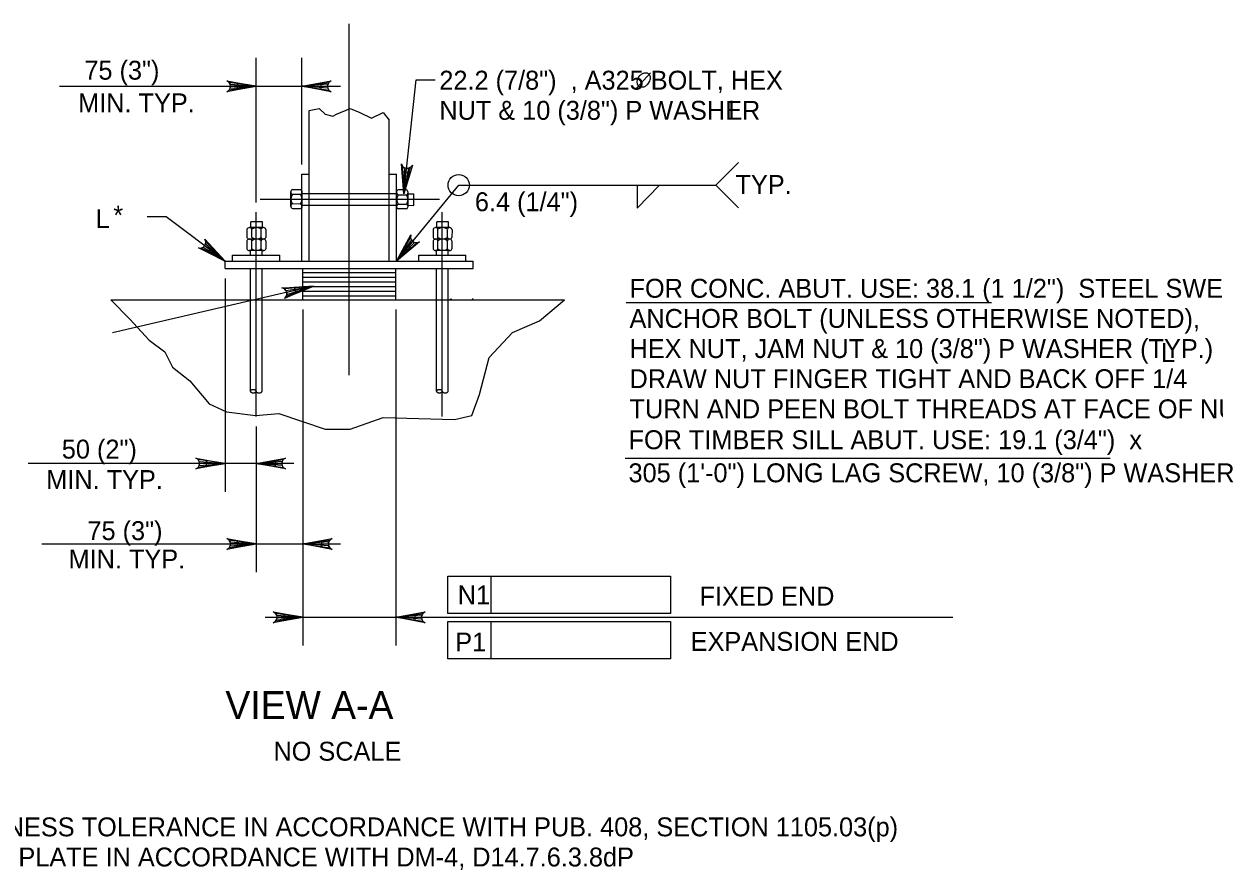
# Model space of a CAD drawing. Extents: x 638263 to 640360, y 293683 to 298655.
# Drawn here: x 638768.5 to 638957.3, y 294465.4 to 294599.9 of the extents above; entities that cross this region are included whole.
import ezdxf

# ---------------------------------------------------------------- set-up
doc = ezdxf.new("R2010")
doc.units = 0
doc.layers.add('3', color=7, linetype='Continuous')
doc.layers.add('4', color=7, linetype='Continuous')

msp = doc.modelspace()

# ---------------------------------------------------------------- linework, layer by layer
at = {"layer": '3'}
for p, q in [((638820.09, 294544.19), (638820.09, 294599.94)), ((638813.76, 294562.29), (638813.76, 294586.2)), ((638826.43, 294562.29), (638826.43, 294584.67)), ((638812.58, 294576.07), (638813.76, 294576.07)), ((638812.58, 294562.29), (638812.58, 294576.07)), ((638826.43, 294576.07), (638827.61, 294576.07)), ((638827.61, 294562.29), (638827.61, 294576.07)), ((638805.97, 294572.13), (638834.41, 294572.13)), ((638810.81, 294570.99), (638810.82, 294573.27)), ((638812.37, 294572.86), (638811.08, 294572.87)), ((638811.09, 294573.64), (638812.37, 294573.64)), ((638812.63, 294570.99), (638812.63, 294573.26)), ((638812.63, 294573.05), (638827.61, 294573.05)), ((638827.6, 294570.95), (638827.61, 294573.22)), ((638829.16, 294573.59), (638827.87, 294573.6)), ((638827.87, 294572.82), (638829.16, 294572.82)), ((638829.42, 294570.94), (638829.42, 294573.22)), ((638829.42, 294572.99), (638830.33, 294572.99)), ((638830.32, 294571.14), (638830.33, 294572.99)), ((638812.36, 294571.36), (638811.08, 294571.37)), ((638811.08, 294570.64), (638812.36, 294570.64)), ((638812.63, 294571.18), (638827.6, 294571.18)), ((638827.87, 294571.32), (638829.15, 294571.32)), ((638829.15, 294570.6), (638827.87, 294570.6)), ((638829.42, 294571.15), (638830.32, 294571.14)), ((638804.47, 294567.61), (638804.48, 294568.52)), ((638806.32, 294568.51), (638804.48, 294568.52)), ((638805.33, 294537.63), (638805.33, 294570.06)), ((638806.32, 294567.61), (638806.32, 294568.51)), ((638835.85, 294568.51), (638834, 294568.52)), ((638834, 294567.61), (638834, 294568.52)), ((638834.86, 294537.63), (638834.86, 294570.06)), ((638835.85, 294567.61), (638835.85, 294568.51)), ((638803.87, 294567.35), (638803.87, 294566.06)), ((638806.52, 294567.61), (638804.25, 294567.61)), ((638804.64, 294566.06), (638804.65, 294567.35)), ((638806.14, 294566.06), (638806.15, 294567.34)), ((638806.87, 294567.34), (638806.87, 294566.05)), ((638833.4, 294567.35), (638833.39, 294566.06)), ((638836.05, 294567.61), (638833.77, 294567.61)), ((638834.17, 294566.06), (638834.17, 294567.35)), ((638835.67, 294566.06), (638835.67, 294567.34)), ((638836.4, 294567.34), (638836.39, 294566.05)), ((638803.87, 294565.53), (638803.86, 294564.24)), ((638806.52, 294565.79), (638804.24, 294565.8)), ((638804.64, 294564.24), (638804.64, 294565.53)), ((638806.14, 294564.24), (638806.14, 294565.53)), ((638806.87, 294565.52), (638806.86, 294564.24)), ((638833.39, 294565.53), (638833.39, 294564.24)), ((638836.04, 294565.79), (638833.77, 294565.8)), ((638834.17, 294564.24), (638834.17, 294565.53)), ((638835.67, 294564.24), (638835.67, 294565.53)), ((638836.39, 294565.52), (638836.39, 294564.24)), ((638801.59, 294562.29), (638801.59, 294563.27)), ((638801.59, 294563.27), (638809.07, 294563.27)), ((638806.51, 294563.97), (638804.24, 294563.98)), ((638804.41, 294563.27), (638804.41, 294563.98)), ((638806.28, 294563.27), (638806.28, 294563.97)), ((638809.07, 294562.29), (638809.07, 294563.27)), ((638831.12, 294563.27), (638838.6, 294563.27)), ((638831.12, 294562.29), (638831.12, 294563.27)), ((638836.04, 294563.97), (638833.77, 294563.98)), ((638833.93, 294563.27), (638833.93, 294563.98)), ((638835.8, 294563.27), (638835.8, 294563.97)), ((638838.6, 294562.29), (638838.6, 294563.27)), ((638800.41, 294561.11), (638800.41, 294562.29)), ((638800.41, 294562.29), (638839.78, 294562.29)), ((638800.41, 294561.11), (638839.78, 294561.11)), ((638804.41, 294556.18), (638804.41, 294561.11)), ((638806.28, 294556.18), (638806.28, 294561.11)), ((638812.71, 294556.18), (638812.71, 294561.11)), ((638827.48, 294556.18), (638827.48, 294561.11)), ((638833.93, 294556.18), (638833.93, 294561.11)), ((638835.8, 294556.18), (638835.8, 294561.11)), ((638839.78, 294561.11), (638839.78, 294562.29)), ((638812.71, 294560.47), (638820.09, 294560.47)), ((638812.71, 294559.73), (638820.09, 294559.73)), ((638812.71, 294559), (638820.09, 294559)), ((638820.09, 294560.47), (638827.48, 294560.47)), ((638820.09, 294559.73), (638827.48, 294559.73)), ((638820.09, 294559), (638827.48, 294559)), ((638812.71, 294558.26), (638820.09, 294558.26)), ((638812.71, 294557.52), (638820.09, 294557.52)), ((638820.09, 294558.26), (638827.48, 294558.26)), ((638820.09, 294557.52), (638827.48, 294557.52)), ((638782.25, 294556.18), (638854.26, 294556.18)), ((638804.41, 294541.66), (638804.41, 294556.18)), ((638806.28, 294541.65), (638806.28, 294556.18)), ((638812.71, 294556.78), (638820.09, 294556.78)), ((638820.09, 294556.78), (638827.48, 294556.78)), ((638833.93, 294541.66), (638833.93, 294556.18)), ((638835.8, 294541.65), (638835.8, 294556.18))]:
    msp.add_line(p, q, dxfattribs=at)
for points in [[(638813.76, 294586.2), (638815.34, 294586.51), (638816.27, 294585.59), (638817.49, 294585.28), (638818.1, 294585.59), (638820.25, 294586.51), (638821.78, 294585.9), (638823.62, 294584.98), (638825.46, 294585.9), (638826.43, 294584.67)], [(638800.41, 294562.29), (638796.16, 294564.4), (638796.6, 294564.38), (638796.93, 294564.52), (638797.16, 294564.73), (638797.31, 294565.02), (638797.35, 294565.38), (638797.21, 294565.79), (638800.41, 294562.29), (638797.35, 294565.38), (638797.31, 294565.02), (638800.41, 294562.29), (638797.16, 294564.73), (638796.93, 294564.52), (638800.41, 294562.29), (638796.6, 294564.38)], [(638814.14, 294558.26), (638809.8, 294556.35), (638810.09, 294556.67), (638810.2, 294557.02), (638810.18, 294557.34), (638810.06, 294557.63), (638809.81, 294557.89), (638809.4, 294558.05), (638814.14, 294558.26), (638809.81, 294557.89), (638810.06, 294557.63), (638814.14, 294558.26), (638810.18, 294557.34), (638810.2, 294557.02), (638814.14, 294558.26), (638810.09, 294556.67)], [(638782.25, 294556.18), (638785.31, 294553.12), (638788.38, 294549.75), (638790.83, 294547.91), (638792.05, 294545.46), (638794.81, 294543.32), (638797.88, 294539.64), (638800.64, 294538.42), (638805.23, 294537.81), (638808.91, 294538.11), (638816.27, 294535.66), (638820.25, 294535.66), (638825.46, 294537.5), (638836.8, 294537.19), (638839.55, 294537.81), (638840.78, 294541.17), (638842.31, 294546.99), (638845.99, 294550.98), (638850.28, 294552.81), (638854.26, 294556.18)]]:
    msp.add_lwpolyline(points, dxfattribs=at)
for centre, radius, start, end in [((638811.24, 294573.26), 0.417, 111.1104, 181.6506), ((638811.24, 294573.26), 0.417, 181.6506, 248.5366), ((638812.01, 294572.12), 1.19, 140.8735, 218.7735), ((638811.44, 294572.12), 1.19, 320.8735, 38.7735), ((638812.22, 294573.25), 0.417, 357.9964, 68.5366), ((638812.22, 294573.25), 0.417, 291.1104, 357.9964), ((638828.8, 294572.07), 1.19, 140.9315, 218.8315), ((638828.02, 294573.21), 0.417, 111.1685, 181.7086), ((638828.02, 294573.21), 0.417, 181.7086, 248.5946), ((638828.23, 294572.07), 1.19, 320.9315, 38.8315), ((638829.01, 294573.21), 0.417, 358.0545, 68.5946), ((638829.01, 294573.21), 0.417, 291.1685, 358.0545), ((638811.19, 294571.01), 0.379, 107.2753, 252.3717), ((638812.25, 294571), 0.379, 287.2753, 72.3717), ((638827.98, 294570.96), 0.379, 107.3333, 252.4297), ((638829.04, 294570.96), 0.379, 287.3333, 72.4297), ((638804.26, 294567.2), 0.417, 88.0545, 158.5946), ((638804.26, 294567.2), 0.417, 21.1685, 88.0545), ((638805.39, 294566.42), 1.19, 50.9315, 128.8315), ((638806.51, 294567.23), 0.379, 17.3333, 162.4297), ((638833.79, 294567.2), 0.417, 88.0545, 158.5946), ((638833.79, 294567.2), 0.417, 21.1685, 88.0545), ((638834.92, 294566.42), 1.19, 50.9315, 128.8315), ((638836.03, 294567.23), 0.379, 17.3333, 162.4297), ((638804.26, 294566.21), 0.417, 201.1685, 271.7086), ((638804.25, 294565.38), 0.417, 88.0545, 158.5946), ((638804.25, 294565.38), 0.417, 21.1685, 88.0545), ((638805.4, 294566.99), 1.19, 230.9315, 308.8315), ((638805.39, 294564.6), 1.19, 50.9315, 128.8315), ((638806.5, 294566.17), 0.379, 197.3333, 342.4297), ((638806.5, 294565.41), 0.379, 17.3333, 162.4297), ((638833.78, 294566.21), 0.417, 201.1685, 271.7086), ((638833.78, 294565.38), 0.417, 88.0545, 158.5946), ((638833.78, 294566.21), 0.417, 271.7086, 338.5946), ((638833.78, 294565.38), 0.417, 21.1685, 88.0545), ((638834.92, 294566.99), 1.19, 230.9315, 308.8315), ((638834.92, 294564.6), 1.19, 50.9315, 128.8315), ((638836.03, 294566.17), 0.379, 197.3333, 342.4297), ((638836.03, 294565.41), 0.379, 17.3333, 162.4297), ((638804.25, 294564.4), 0.417, 201.1685, 271.7086), ((638804.25, 294564.4), 0.417, 271.7086, 338.5946), ((638805.39, 294565.17), 1.19, 230.9315, 308.8315), ((638806.5, 294564.35), 0.379, 197.3333, 342.4297), ((638833.78, 294564.4), 0.417, 201.1685, 271.7086), ((638833.78, 294564.4), 0.417, 271.7086, 338.5946), ((638834.92, 294565.17), 1.19, 230.9315, 308.8315), ((638836.03, 294564.35), 0.379, 197.3333, 342.4297), ((638804.7, 294541.54), 0.333, 117.9903, 142.0693), ((638804.8, 294541.35), 0.552, 102.4157, 117.9903), ((638804.87, 294541.04), 0.867, 90, 102.4157), ((638804.87, 294541.04), 0.867, 77.5843, 90), ((638804.94, 294541.35), 0.552, 62.0097, 77.5843), ((638805.04, 294541.54), 0.333, 37.9307, 62.0097), ((638834.23, 294541.54), 0.333, 117.9903, 142.0693), ((638834.33, 294541.35), 0.552, 102.4157, 117.9903), ((638834.4, 294541.04), 0.867, 90, 102.4157), ((638834.4, 294541.04), 0.867, 77.5843, 90), ((638834.46, 294541.35), 0.552, 62.0097, 77.5843), ((638834.57, 294541.54), 0.333, 37.9307, 62.0097), ((638804.54, 294541.66), 0.137, 142.0693, 180), ((638804.54, 294541.66), 0.137, 180, 217.9307), ((638804.7, 294541.78), 0.333, 217.9307, 242.0097), ((638804.8, 294541.98), 0.552, 242.0097, 257.5843), ((638804.87, 294542.28), 0.867, 257.5843, 270), ((638804.87, 294542.28), 0.867, 270, 282.4157), ((638804.94, 294541.98), 0.552, 282.4157, 297.9903), ((638805.04, 294541.78), 0.333, 297.9903, 322.0693), ((638805.19, 294541.66), 0.137, 0, 37.9307), ((638805.19, 294541.66), 0.137, 322.0693, 0), ((638805.47, 294541.65), 0.137, 180, 217.9307), ((638805.62, 294541.77), 0.333, 217.9307, 242.0097), ((638805.73, 294541.97), 0.552, 242.0097, 257.5843), ((638805.79, 294542.27), 0.867, 257.5843, 270), ((638805.79, 294542.27), 0.867, 270, 282.4157), ((638805.86, 294541.97), 0.552, 282.4157, 297.9903), ((638805.96, 294541.77), 0.333, 297.9903, 322.0693), ((638806.12, 294541.65), 0.137, 322.0693, 360), ((638806.12, 294541.65), 0.137, 360, 1.757), ((638834.07, 294541.66), 0.137, 142.0693, 180), ((638834.07, 294541.66), 0.137, 180, 217.9307), ((638834.23, 294541.78), 0.333, 217.9307, 242.0097), ((638834.33, 294541.98), 0.552, 242.0097, 257.5843), ((638834.4, 294542.28), 0.867, 257.5843, 270), ((638834.4, 294542.28), 0.867, 270, 282.4157), ((638834.46, 294541.98), 0.552, 282.4157, 297.9903), ((638834.57, 294541.78), 0.333, 297.9903, 322.0693), ((638834.72, 294541.66), 0.137, 0, 37.9307), ((638834.72, 294541.66), 0.137, 322.0693, 0), ((638835, 294541.65), 0.137, 180, 217.9307), ((638835.15, 294541.77), 0.333, 217.9307, 242.0097), ((638835.25, 294541.97), 0.552, 242.0097, 257.5843), ((638835.32, 294542.27), 0.867, 257.5843, 270), ((638835.32, 294542.27), 0.867, 270, 282.4157), ((638835.39, 294541.97), 0.552, 282.4157, 297.9903), ((638835.49, 294541.77), 0.333, 297.9903, 322.0693), ((638835.65, 294541.65), 0.137, 322.0693, 360), ((638835.65, 294541.65), 0.137, 360, 1.757)]:
    msp.add_arc(centre, radius, start, end, dxfattribs=at)
at = {"layer": '4'}
for p, q in [((638805.33, 294571.62), (638805.33, 294594.54)), ((638812.58, 294577.63), (638812.58, 294594.54)), ((638828.75, 294572.99), (638830.71, 294591.04)), ((638830.71, 294591.04), (638833.71, 294591.04)), ((638865.66, 294589.72), (638867.9, 294592.17)), ((638774.11, 294590.04), (638818.71, 294590.04)), ((638878.23, 294574.35), (638881.85, 294577.92)), ((638827.61, 294562.29), (638837.46, 294574.35)), ((638837.46, 294574.35), (638878.23, 294574.35)), ((638865.76, 294574.35), (638865.76, 294570.68)), ((638865.76, 294570.68), (638869.3, 294574.35)), ((638878.23, 294574.35), (638881.85, 294570.77)), ((638791.05, 294569.34), (638788.05, 294569.34)), ((638800.41, 294562.29), (638791.05, 294569.34)), ((638800.41, 294559.54), (638800.41, 294525.7)), ((638814.14, 294558.26), (638782.56, 294550.91)), ((638836.07, 294556.19), (638836.19, 294556.31)), ((638836.19, 294556.31), (638836.32, 294556.19)), ((638839.61, 294556.19), (638839.78, 294556.36)), ((638864.01, 294555.74), (638922, 294555.74)), ((638812.71, 294554.62), (638812.71, 294501.31)), ((638827.48, 294554.62), (638827.48, 294501.31)), ((638805.33, 294536.06), (638805.33, 294512.94)), ((638863.85, 294531.06), (638940.79, 294531.06)), ((638811.3, 294530.2), (638769.16, 294530.2)), ((638771.33, 294517.44), (638818.71, 294517.44)), ((638835.75, 294512.33), (638842.59, 294512.33)), ((638835.75, 294506.42), (638835.75, 294512.33)), ((638842.59, 294506.42), (638842.59, 294512.33)), ((638842.59, 294512.33), (638871.05, 294512.33)), ((638871.05, 294512.33), (638871.05, 294506.42)), ((638871.05, 294506.42), (638835.75, 294506.42)), ((638806.74, 294505.81), (638915.83, 294505.81)), ((638835.75, 294505.14), (638842.59, 294505.14)), ((638835.75, 294499.24), (638835.75, 294505.14)), ((638842.59, 294499.24), (638842.59, 294505.14)), ((638842.59, 294505.14), (638871.05, 294505.14)), ((638871.05, 294505.14), (638871.05, 294499.24)), ((638871.05, 294499.24), (638835.75, 294499.24))]:
    msp.add_line(p, q, dxfattribs=at)
for points in [[(638805.33, 294590.04), (638800.67, 294589.17), (638801.03, 294589.41), (638801.21, 294589.73), (638801.27, 294590.04), (638801.21, 294590.35), (638801.03, 294590.66), (638800.67, 294590.91), (638805.33, 294590.04), (638801.03, 294590.66), (638801.21, 294590.35), (638805.33, 294590.04), (638801.27, 294590.04), (638801.21, 294589.73), (638805.33, 294590.04), (638801.03, 294589.41)], [(638812.58, 294590.04), (638817.24, 294590.91), (638816.88, 294590.66), (638816.7, 294590.35), (638816.64, 294590.04), (638816.7, 294589.73), (638816.88, 294589.41), (638817.24, 294589.17), (638812.58, 294590.04), (638816.88, 294589.41), (638816.7, 294589.73), (638812.58, 294590.04), (638816.64, 294590.04), (638816.7, 294590.35), (638812.58, 294590.04), (638816.88, 294590.66)], [(638828.75, 294572.99), (638828.38, 294577.72), (638828.59, 294577.33), (638828.88, 294577.12), (638829.19, 294577.03), (638829.5, 294577.05), (638829.84, 294577.2), (638830.12, 294577.53), (638828.75, 294572.99), (638829.84, 294577.2), (638829.5, 294577.05), (638828.75, 294572.99), (638829.19, 294577.03), (638828.88, 294577.12), (638828.75, 294572.99), (638828.59, 294577.33)], [(638827.61, 294562.29), (638829.88, 294566.45), (638829.84, 294566.01), (638829.97, 294565.67), (638830.18, 294565.43), (638830.45, 294565.28), (638830.81, 294565.22), (638831.23, 294565.34), (638827.61, 294562.29), (638830.81, 294565.22), (638830.45, 294565.28), (638827.61, 294562.29), (638830.18, 294565.43), (638829.97, 294565.67), (638827.61, 294562.29), (638829.84, 294566.01)], [(638800.41, 294530.2), (638795.75, 294529.33), (638796.11, 294529.58), (638796.29, 294529.89), (638796.35, 294530.2), (638796.29, 294530.51), (638796.11, 294530.83), (638795.75, 294531.07), (638800.41, 294530.2), (638796.11, 294530.83), (638796.29, 294530.51), (638800.41, 294530.2), (638796.35, 294530.2), (638796.29, 294529.89), (638800.41, 294530.2), (638796.11, 294529.58)], [(638805.33, 294530.2), (638809.99, 294531.07), (638809.63, 294530.83), (638809.45, 294530.51), (638809.39, 294530.2), (638809.45, 294529.89), (638809.63, 294529.58), (638809.99, 294529.33), (638805.33, 294530.2), (638809.63, 294529.58), (638809.45, 294529.89), (638805.33, 294530.2), (638809.39, 294530.2), (638809.45, 294530.51), (638805.33, 294530.2), (638809.63, 294530.83)], [(638805.33, 294517.44), (638800.67, 294516.56), (638801.03, 294516.81), (638801.21, 294517.12), (638801.27, 294517.44), (638801.21, 294517.75), (638801.03, 294518.06), (638800.67, 294518.31), (638805.33, 294517.44), (638801.03, 294518.06), (638801.21, 294517.75), (638805.33, 294517.44), (638801.27, 294517.44), (638801.21, 294517.12), (638805.33, 294517.44), (638801.03, 294516.81)], [(638812.71, 294517.44), (638817.37, 294518.31), (638817.02, 294518.06), (638816.83, 294517.75), (638816.78, 294517.44), (638816.83, 294517.12), (638817.02, 294516.81), (638817.37, 294516.56), (638812.71, 294517.44), (638817.02, 294516.81), (638816.83, 294517.12), (638812.71, 294517.44), (638816.78, 294517.44), (638816.83, 294517.75), (638812.71, 294517.44), (638817.02, 294518.06)], [(638812.71, 294505.81), (638808.05, 294504.94), (638808.41, 294505.18), (638808.6, 294505.5), (638808.65, 294505.81), (638808.6, 294506.12), (638808.41, 294506.43), (638808.05, 294506.68), (638812.71, 294505.81), (638808.41, 294506.43), (638808.6, 294506.12), (638812.71, 294505.81), (638808.65, 294505.81), (638808.6, 294505.5), (638812.71, 294505.81), (638808.41, 294505.18)], [(638827.48, 294505.81), (638832.14, 294506.68), (638831.78, 294506.43), (638831.59, 294506.12), (638831.54, 294505.81), (638831.59, 294505.5), (638831.78, 294505.18), (638832.14, 294504.94), (638827.48, 294505.81), (638831.78, 294505.18), (638831.59, 294505.5), (638827.48, 294505.81), (638831.54, 294505.81), (638831.59, 294506.12), (638827.48, 294505.81), (638831.78, 294506.43)]]:
    msp.add_lwpolyline(points, dxfattribs=at)
for points in [[(638802.33, 294590.54), (638802.33, 294589.54), (638805.33, 294590.04)], [(638815.58, 294590.54), (638815.58, 294589.54), (638812.58, 294590.04)], [(638828.63, 294576.54), (638829.63, 294576.43), (638828.81, 294573.51)], [(638798.31, 294564.49), (638797.71, 294563.69), (638800.41, 294562.29)], [(638829.89, 294564.29), (638829.12, 294564.93), (638827.61, 294562.29)], [(638811.37, 294558.12), (638811.6, 294557.15), (638814.41, 294558.32)], [(638797.41, 294530.7), (638797.41, 294529.7), (638800.41, 294530.2)], [(638808.33, 294530.7), (638808.33, 294529.7), (638805.33, 294530.2)], [(638802.33, 294517.94), (638802.33, 294516.94), (638805.33, 294517.44)], [(638815.71, 294517.94), (638815.71, 294516.94), (638812.71, 294517.44)], [(638809.71, 294506.31), (638809.71, 294505.31), (638812.71, 294505.81)], [(638830.48, 294506.31), (638830.48, 294505.31), (638827.48, 294505.81)]]:
    msp.add_lwpolyline(points, close=True, dxfattribs=at)
msp.add_circle((638837.46, 294574.35), 1.69, dxfattribs=at)
msp.add_arc((638805.47, 294541.66), 0.137, 180, 182.0078, dxfattribs=at)
msp.add_spline([(638867.67, 294591.93), (638867.49, 294592.06), (638867.32, 294592.11), (638867.1, 294592.13), (638866.97, 294592.13), (638866.76, 294592.08), (638866.56, 294591.99), (638866.42, 294591.91), (638866.16, 294591.7), (638865.95, 294591.43), (638865.82, 294591.18), (638865.75, 294590.95), (638865.73, 294590.73), (638865.75, 294590.55), (638865.84, 294590.28), (638865.94, 294590.15), (638866.13, 294590), (638866.42, 294589.93), (638866.75, 294589.94), (638867.17, 294590.13), (638867.47, 294590.39), (638867.7, 294590.71), (638867.85, 294591.04), (638867.9, 294591.41), (638867.84, 294591.65), (638867.68, 294591.93)], degree=3, dxfattribs=at)

# ---------------------------------------------------------------- texts
for s, height, p in [('75 (3")', 3, (638778.08, 294591.08)), ('22.2 (7/8")  , A325 BOLT, HEX', 3, (638834.39, 294589.5)), ('MIN. TYP.', 3, (638777.09, 294585.9)), ('NUT & 10 (3/8") P WASHER', 3, (638834.39, 294584.72)), ('L', 3, (638880.22, 294584.74)), ('TYP.', 3, (638881.37, 294572.95)), ('6.4 (1/4")', 3, (638840.03, 294570.22)), ('L', 3, (638779.87, 294567.54)), ('*', 3, (638782.67, 294568.1)), ('FOR CONC. ABUT. USE: 38.1 (1 1/2")  STEEL SWEDGE', 3, (638864.56, 294556.49)), ('ANCHOR BOLT (UNLESS OTHERWISE NOTED), ', 3, (638864.56, 294551.71)), ('HEX NUT, JAM NUT & 10 (3/8") P WASHER (TYP.)', 3, (638864.56, 294546.93)), ('L', 3, (638948.87, 294546.31)), ('DRAW NUT FINGER TIGHT AND BACK OFF 1/4', 3, (638864.56, 294542.15)), ('TURN AND PEEN BOLT THREADS AT FACE OF NUTS.', 3, (638864.56, 294537.37)), ('FOR TIMBER SILL ABUT. USE: 19.1 (3/4")  x ', 3, (638864.4, 294532.47)), ('50 (2")', 3, (638774.5, 294530.98)), ('MIN. TYP.', 3, (638772.03, 294526.15)), ('305 (1\'-0") LONG LAG SCREW, 10 (3/8") P WASHER', 3, (638864.4, 294527.22)), ('75 (3")', 3, (638778.57, 294518.05)), ('MIN. TYP.', 3, (638775.57, 294513.55)), ('N1', 3, (638837.31, 294507.85)), ('FIXED END', 3, (638875.67, 294507.66)), ('P1', 3, (638836.91, 294500.38)), ('EXPANSION END', 3, (638874.26, 294500.48)), ('VIEW A-A', 4.429, (638800.45, 294489.66)), ('NO SCALE', 3, (638808.07, 294483.06)), ('(a) PROVIDE FLATNESS TOLERANCE IN ACCORDANCE WITH PUB. 408, SECTION 1105.03(p)', 3, (638730.61, 294471.06)), ('(b) PROVIDE SOLE PLATE IN ACCORDANCE WITH DM-4, D14.7.6.3.8dP', 3, (638730.61, 294466.28))]:
    msp.add_text(s, height=height, dxfattribs=at).set_placement(p)

doc.saveas('drawing.dxf')
